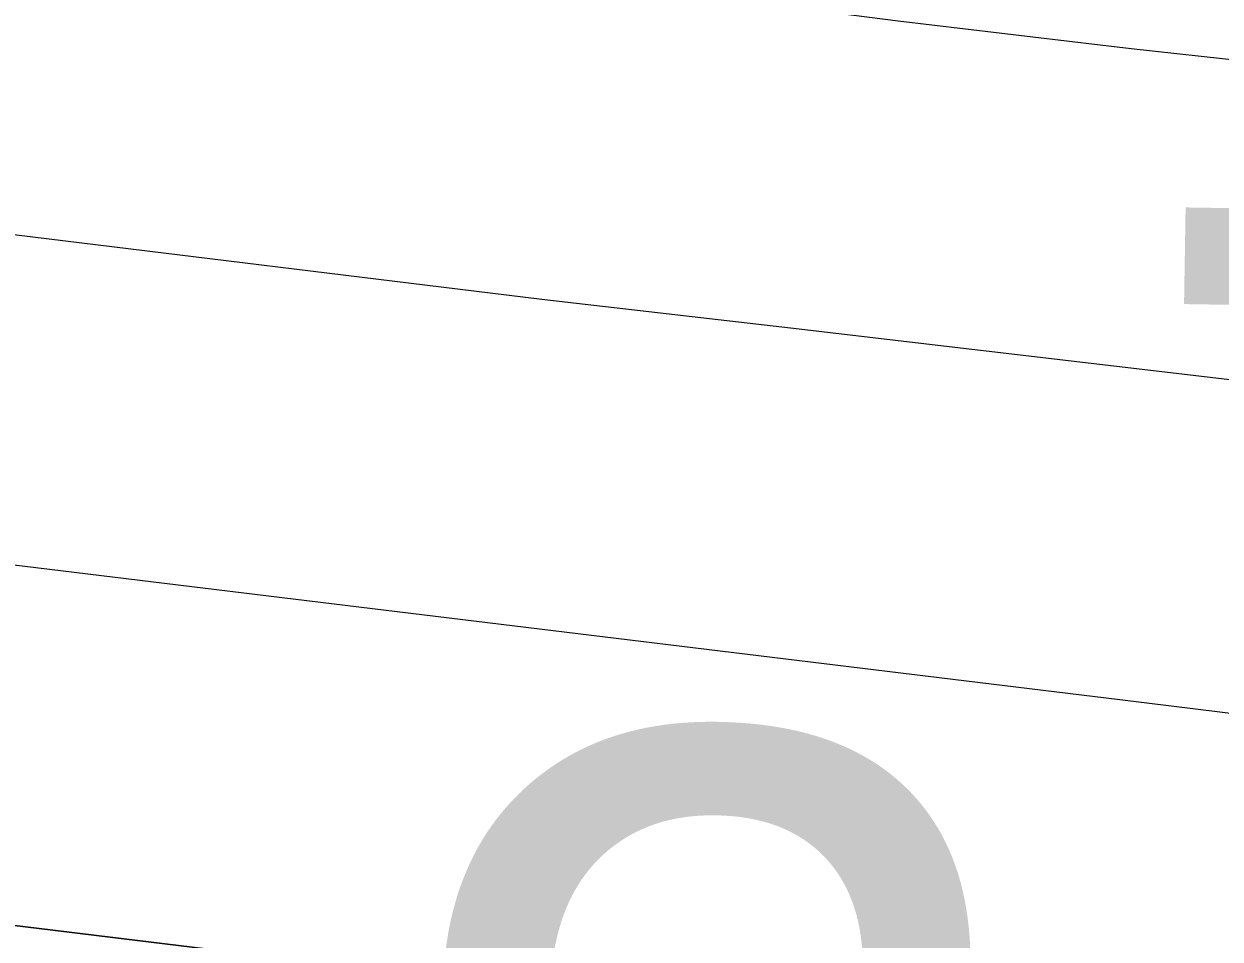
# Model space of a CAD drawing. Extents: x 3329332 to 3367211, y 631066 to 656469.
# Drawn here: x 3335810.8 to 3335900.8, y 645813.5 to 645882.4 of the extents above; entities that cross this region are included whole.
import ezdxf

# ---------------------------------------------------------------- set-up
doc = ezdxf.new("R2010")
doc.units = 0
for name, color, linetype in [('V-RIVR-EDGE', 7, 'Continuous'), ('V-RIVR-RANG', 7, 'Continuous'), ('V-TOPO-DPTH', 7, 'Continuous'), ('V-TOPO-MINR', 7, 'Continuous'), ('V-TOPO-WATR', 7, 'Continuous')]:
    doc.layers.add(name, color=color, linetype=linetype)

msp = doc.modelspace()

# ---------------------------------------------------------------- linework, layer by layer
at = {"layer": 'V-RIVR-EDGE'}
msp.add_spline([(3333442.63, 645911.207), (3333443.428, 645911.312), (3333470.49, 645915.997), (3333482.929, 645919.987), (3333490.981, 645923.989), (3333504.545, 645939.674), (3333512.984, 645952.447), (3333516.3, 645963.04), (3333522.532, 645969.97), (3333533.882, 645977.253), (3333548.147, 645980.873), (3333560.21, 645980.843), (3333571.912, 645982.642), (3333587.278, 645987.721), (3333597.526, 645992.814), (3333616.178, 645996.423), (3333639.207, 645996.366), (3333674.296, 645994.817), (3333714.862, 645990.696), (3333740.074, 645986.613), (3333764.561, 645984.359), (3333781.735, 645981.757), (3333808.415, 645979.864), (3333834.369, 645979.8), (3333849.727, 645981.589), (3333869.092, 645977.886), (3333881.871, 645972.006), (3333888.802, 645966.14), (3333898.297, 645962.461), (3333912.916, 645960.962), (3333922.422, 645962.035), (3333935.576, 645959.444), (3333947.265, 645956.125), (3333952.38, 645955.016), (3333959.691, 645954.998), (3333977.965, 645953.49), (3333998.43, 645951.247), (3334021.453, 645948.631), (3334032.057, 645949.701), (3334046.32, 645952.59), (3334053.266, 645952.573), (3334068.24, 645947.418), (3334077.365, 645941.547), (3334084.296, 645936.047), (3334087.952, 645936.038), (3334096.725, 645936.016), (3334111.336, 645931.593), (3334132.515, 645922.402), (3334152.602, 645915.042), (3334162.465, 645912.093), (3334179.637, 645908.76), (3334201.199, 645906.514), (3334214.354, 645904.654), (3334226.408, 645900.968), (3334234.807, 645897.292), (3334247.225, 645893.24), (3334259.655, 645893.575), (3334272.462, 645898.661), (3334281.981, 645904.852), (3334290.772, 645912.141), (3334296.626, 645913.954), (3334306.86, 645913.563), (3334322.203, 645909.505), (3334339.732, 645902.516), (3334352.509, 645895.539), (3334363.833, 645892.221), (3334378.455, 645892.185), (3334390.524, 645894.714), (3334400.047, 645902.367), (3334412.869, 645913.667), (3334428.968, 645919.476), (3334443.957, 645920.17), (3334461.865, 645918.663), (3334476.848, 645916.799), (3334491.459, 645912.376), (3334506.063, 645905.029), (3334526.886, 645899.86), (3334543.701, 645899.453), (3334561.618, 645901.602), (3334587.221, 645907.387), (3334601.482, 645909.545), (3334620.496, 645911.691), (3334653.026, 645910.149), (3334662.527, 645908.663), (3334700.527, 645901.624), (3334716.237, 645898.295), (3334742.913, 645894.573), (3334772.517, 645892.307), (3334806.499, 645886.74), (3334836.465, 645883.01), (3334855.464, 645879.308), (3334878.117, 645874.865), (3334891.276, 645874.467), (3334893.104, 645874.462), (3334903.346, 645877.361), (3334907.734, 645877.716), (3334919.427, 645875.859), (3334938.793, 645872.887), (3334953.044, 645870.659), (3334987.769, 645869.842), (3335004.948, 645869.068), (3335038.578, 645868.985), (3335072.934, 645866.707), (3335118.624, 645865.132), (3335151.885, 645863.587), (3335187.704, 645861.671), (3335215.85, 645860.87), (3335229.731, 645857.18), (3335245.811, 645855.313), (3335274.307, 645848.662), (3335291.48, 645845.33), (3335309.752, 645843.092), (3335319.984, 645841.97), (3335328.386, 645839.756), (3335338.609, 645834.613), (3335351.396, 645831.657), (3335366.02, 645832.352), (3335386.126, 645833.033), (3335403.669, 645831.527), (3335421.942, 645829.654), (3335432.176, 645829.264), (3335446.435, 645830.325), (3335459.961, 645830.657), (3335470.198, 645830.997), (3335492.855, 645828.382), (3335524.282, 645824.284), (3335549.131, 645820.932), (3335573.617, 645818.678), (3335611.99, 645814.562), (3335623.692, 645816.361), (3335629.906, 645816.346), (3335650.732, 645811.908), (3335671.557, 645807.47), (3335694.942, 645803.391), (3335701.159, 645804.472), (3335711.768, 645807.736), (3335718.359, 645812.472), (3335722.016, 645812.828), (3335723.836, 645809.899), (3335723.833, 645808.437), (3335724.189, 645804.781), (3335726.745, 645803.678), (3335734.051, 645801.466), (3335746.468, 645796.684), (3335751.951, 645796.67), (3335763.648, 645796.641), (3335781.196, 645796.963), (3335792.528, 645797.301), (3335799.837, 645796.552), (3335804.216, 645793.251), (3335811.525, 645792.502), (3335818.839, 645793.58), (3335828.337, 645790.998), (3335845.511, 645788.397)], degree=3, dxfattribs=at)
at = {"layer": 'V-TOPO-DPTH'}
for points in [[(3334733.15, 645963.974), (3334809.169, 645960.552), (3334885.166, 645956.713), (3334961.129, 645952.247), (3335037.069, 645947.363), (3335221.244, 645934.755), (3335241.043, 645933.369), (3335260.838, 645931.941), (3335734.74, 645876.132), (3335773.048, 645871.032), (3335849.769, 645861.645), (3335868.481, 645859.481), (3335897.511, 645856.069), (3335926.533, 645852.583), (3335955.541, 645848.988), (3335984.541, 645845.32), (3336080.363, 645833.016), (3336157.179, 645822.57)], [(3334733.15, 645963.974), (3334809.169, 645960.552), (3334885.166, 645956.713), (3334961.129, 645952.247), (3335037.069, 645947.363), (3335221.244, 645934.755), (3335241.043, 645933.369), (3335260.838, 645931.941), (3335734.74, 645876.132), (3335773.048, 645871.032), (3335849.769, 645861.645), (3335868.481, 645859.481), (3335897.511, 645856.069), (3335926.533, 645852.583), (3335955.541, 645848.988), (3335984.541, 645845.32), (3336080.363, 645833.016), (3336157.179, 645822.57)], [(3336234.822, 645746.942), (3336017.083, 645785.439), (3336006.712, 645787.26), (3335996.338, 645789.063), (3335985.96, 645790.84), (3335975.579, 645792.601), (3335969.248, 645793.666), (3335962.026, 645794.857), (3335954.8, 645796.017), (3335947.566, 645797.13), (3335940.327, 645798.211), (3335931.795, 645799.456), (3335928.817, 645799.885), (3335925.839, 645800.305), (3335922.859, 645800.712), (3335919.877, 645801.111), (3335263.137, 645881.255)], [(3336234.822, 645746.942), (3336017.083, 645785.439), (3336006.712, 645787.26), (3335996.338, 645789.063), (3335985.96, 645790.84), (3335975.579, 645792.601), (3335969.248, 645793.666), (3335962.026, 645794.857), (3335954.8, 645796.017), (3335947.566, 645797.13), (3335940.327, 645798.211), (3335931.795, 645799.456), (3335928.817, 645799.885), (3335925.839, 645800.305), (3335922.859, 645800.712), (3335919.877, 645801.111), (3335263.137, 645881.255)]]:
    msp.add_lwpolyline(points, dxfattribs=at)
at = {"layer": 'V-TOPO-MINR'}
for points in [[(3334634.651, 645982.221), (3334861.934, 645973.171), (3334928.271, 645970.412), (3335060.92, 645964.343), (3335127.232, 645961.033), (3335198.076, 645957.37), (3335228.957, 645955.718), (3335259.834, 645953.991), (3335846.286, 645886.716), (3335861.421, 645884.535), (3335876.586, 645882.58), (3335891.772, 645880.775), (3335894.126, 645880.513), (3335910.504, 645878.684), (3335926.88, 645876.846), (3335943.255, 645874.994), (3335959.629, 645873.133), (3336264.621, 645838.342)], [(3334733.15, 645963.974), (3334809.169, 645960.552), (3334885.166, 645956.713), (3334961.129, 645952.247), (3335037.069, 645947.363), (3335221.244, 645934.755), (3335241.043, 645933.369), (3335260.838, 645931.941), (3335734.74, 645876.132), (3335773.048, 645871.032), (3335849.769, 645861.645), (3335868.481, 645859.481), (3335897.511, 645856.069), (3335926.533, 645852.583), (3335955.541, 645848.988), (3335984.541, 645845.32), (3336080.363, 645833.016), (3336157.179, 645822.57)], [(3334732.86, 645949.999), (3334783.069, 645947.142), (3334833.234, 645943.587), (3335247.87, 645907.79), (3335254.934, 645907.164), (3335261.996, 645906.527), (3335269.057, 645905.871), (3335276.116, 645905.203), (3335290.642, 645903.808), (3335304.959, 645902.393), (3335319.27, 645900.924), (3335684.608, 645856.913), (3335745.008, 645849.552), (3335805.409, 645842.199), (3335893.254, 645831.515), (3335909.728, 645829.477), (3335926.197, 645827.394), (3335942.657, 645825.242), (3335959.111, 645823.045), (3336010.352, 645816.094), (3336052.386, 645810.153), (3336094.372, 645803.899), (3336136.286, 645797.177), (3336178.15, 645790.141)]]:
    msp.add_lwpolyline(points, dxfattribs=at)
at = {"layer": 'V-TOPO-WATR'}
msp.add_lwpolyline([(3335263.137, 645881.255), (3335919.877, 645801.111), (3335922.859, 645800.712), (3335925.839, 645800.305), (3335928.817, 645799.885), (3335931.795, 645799.456), (3335940.327, 645798.211), (3335947.566, 645797.13), (3335954.8, 645796.017), (3335962.026, 645794.857), (3335969.248, 645793.666), (3335975.579, 645792.601), (3335985.96, 645790.84), (3335996.338, 645789.063), (3336006.712, 645787.26), (3336017.083, 645785.439), (3336234.822, 645746.942)], dxfattribs=at)

# ---------------------------------------------------------------- texts
at = {"layer": 'V-RIVR-RANG'}
for s, p in [('-18', (3335861.437, 645861.855)), ('2.0', (3335836.87, 645762.238))]:
    msp.add_text(s, height=67, rotation=359.07833, dxfattribs=at).set_placement(p)

doc.saveas('drawing.dxf')
